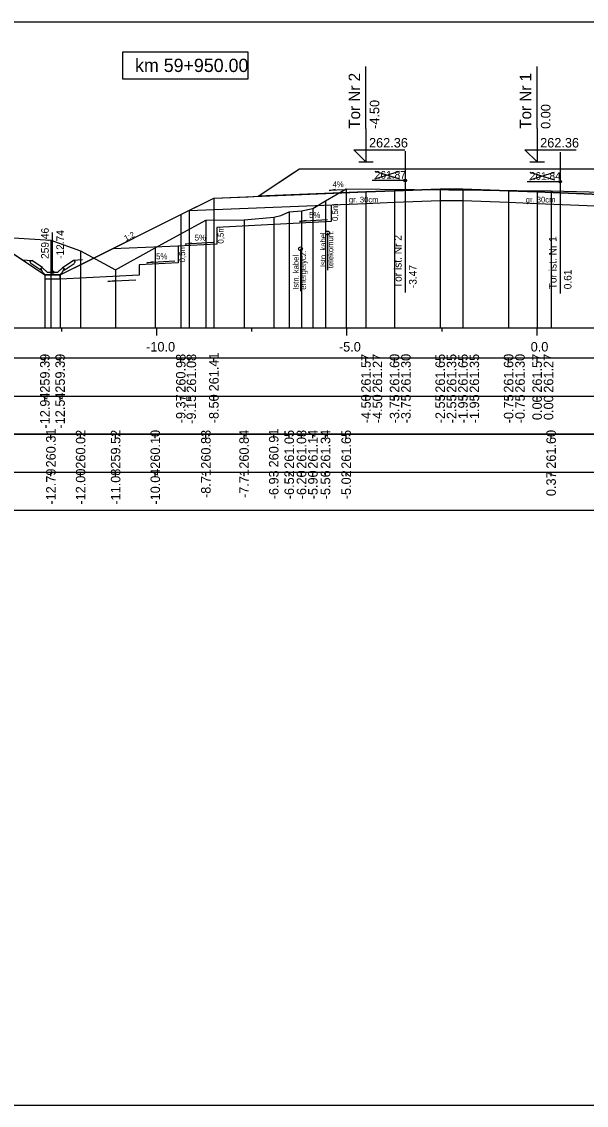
# Model space of a CAD drawing. Extents: x 6516023 to 6560129, y 5513077 to 5529206.
# Drawn here: x 6518027.16 to 6518042.01, y 5514551.66 to 5514580.16 of the extents above; entities that cross this region are included whole.
import ezdxf

# ---------------------------------------------------------------- set-up
doc = ezdxf.new("R2010")
doc.units = 0
for name, color, linetype in [('IR_default', 7, 'Continuous'), ('TOR_PRZEK_P-kable', 7, 'Continuous'), ('TOR_PRZEK_P-komponent', 7, 'Continuous'), ('TOR_PRZEK_P-odwodnienie', 7, 'Continuous'), ('TOR_PRZEK_P-opisy', 7, 'Continuous'), ('TOR_PRZEK_P-schodkowanie+wymiana', 7, 'Continuous'), ('TOR_PRZEK_P-tabelka istniejace', 7, 'Continuous'), ('TOR_PRZEK_P-tabelka projektowane', 7, 'Continuous'), ('TOR_PRZEK_P-teren istniejacy', 7, 'Continuous'), ('TOR_PRZEK_P-tory istniejace', 7, 'Continuous'), ('TOR_PRZEK_P-tory projektowane', 7, 'Continuous'), ('TOR_PRZEK_P-uklad odniesienia', 7, 'Continuous'), ('TOR_PRZEK_P-warstwa ochronna I', 7, 'Continuous'), ('TOR_PRZEK_P-warstwa ochronna II', 7, 'Continuous'), ('TOR_PS_T-skarpy projektowane', 7, 'Continuous'), ('TOR_RAMKI-ramka+tabelka 1', 7, 'Continuous')]:
    doc.layers.add(name, color=color, linetype=linetype)

msp = doc.modelspace()

# ---------------------------------------------------------------- linework, layer by layer
at = {"layer": 'IR_default'}
msp.add_lwpolyline([(6518026.627, 5514574.258), (6518027.771, 5514573.496), (6518027.86, 5514573.496), (6518028.171, 5514573.496), (6518028.882, 5514573.852), (6518031.343, 5514575.082), (6518031.343, 5514575.082), (6518031.343, 5514575.082), (6518032.018, 5514575.42), (6518032.213, 5514575.517), (6518033.117, 5514575.553), (6518033.378, 5514575.564), (6518034.22, 5514576.125), (6518034.463, 5514576.287), (6518037.179, 5514576.287), (6518037.963, 5514576.287), (6518038.739, 5514576.287), (6518038.963, 5514576.287), (6518041.679, 5514576.287), (6518042.463, 5514576.287)], dxfattribs=at)
at = {"layer": 'TOR_PRZEK_P-kable'}
for p, q in [((6518035.205, 5514574.599), (6518035.205, 5514573.625)), ((6518034.491, 5514574.181), (6518034.491, 5514573.071))]:
    msp.add_line(p, q, dxfattribs=at)
for centre in [(6518035.205, 5514574.599), (6518034.491, 5514574.181)]:
    msp.add_circle(centre, 0.05, dxfattribs=at)
at = {"layer": 'TOR_PRZEK_P-komponent'}
msp.add_lwpolyline([(6518034.463, 5514576.287), (6518037.963, 5514576.287), (6518038.963, 5514576.287), (6518042.463, 5514576.287), (6518043.013, 5514576.288), (6518046.513, 5514576.288), (6518047.858, 5514575.391), (6518044.013, 5514575.545), (6518040.713, 5514575.677), (6518039.963, 5514575.707), (6518038.763, 5514575.755), (6518038.163, 5514575.755), (6518036.963, 5514575.707), (6518036.213, 5514575.677), (6518033.378, 5514575.564)], close=True, dxfattribs=at)
at = {"layer": 'TOR_PRZEK_P-odwodnienie'}
for p, q in [((6518027.971, 5514573.566), (6518027.971, 5514574.61)), ((6518027.706, 5514573.692), (6518027.426, 5514573.879)), ((6518028.236, 5514573.692), (6518028.516, 5514573.879)), ((6518027.662, 5514573.625), (6518027.401, 5514573.8)), ((6518027.673, 5514573.642), (6518027.662, 5514573.625)), ((6518027.663, 5514573.661), (6518027.711, 5514573.685)), ((6518027.706, 5514573.692), (6518027.698, 5514573.679)), ((6518027.831, 5514573.566), (6518027.711, 5514573.685)), ((6518028.111, 5514573.566), (6518028.231, 5514573.685)), ((6518028.231, 5514573.685), (6518028.278, 5514573.661)), ((6518028.236, 5514573.692), (6518028.244, 5514573.679)), ((6518028.269, 5514573.642), (6518028.28, 5514573.625)), ((6518028.28, 5514573.625), (6518028.541, 5514573.8)), ((6518027.781, 5514573.496), (6518028.161, 5514573.496)), ((6518027.831, 5514573.566), (6518028.111, 5514573.566))]:
    msp.add_line(p, q, dxfattribs=at)
for points in [[(6518027.179, 5514573.891), (6518027.426, 5514573.879)], [(6518027.376, 5514573.852), (6518027.426, 5514573.879)], [(6518028.762, 5514573.891), (6518028.516, 5514573.879)], [(6518028.566, 5514573.852), (6518028.516, 5514573.879)], [(6518027.376, 5514573.852), (6518027.401, 5514573.8)], [(6518027.698, 5514573.679), (6518027.663, 5514573.661)], [(6518027.711, 5514573.566), (6518027.663, 5514573.661)], [(6518027.663, 5514573.661), (6518027.673, 5514573.642)], [(6518028.231, 5514573.566), (6518028.278, 5514573.661)], [(6518028.244, 5514573.679), (6518028.279, 5514573.661)], [(6518028.279, 5514573.661), (6518028.269, 5514573.642)], [(6518028.566, 5514573.852), (6518028.541, 5514573.8)], [(6518027.781, 5514573.496), (6518027.711, 5514573.566)], [(6518027.771, 5514573.496), (6518027.77, 5514573.497), (6518027.771, 5514573.496), (6518027.77, 5514573.496), (6518027.771, 5514573.496), (6518027.771, 5514573.496), (6518027.771, 5514573.496), (6518027.771, 5514573.497)], [(6518027.77, 5514573.496), (6518027.77, 5514573.496), (6518027.77, 5514573.496), (6518027.77, 5514573.495), (6518027.77, 5514573.496), (6518027.771, 5514573.495), (6518027.77, 5514573.496), (6518027.771, 5514573.496)], [(6518028.171, 5514573.496), (6518027.771, 5514573.496), (6518027.771, 5514573.396), (6518028.171, 5514573.396), (6518028.171, 5514573.496)], [(6518028.161, 5514573.496), (6518028.231, 5514573.566)], [(6518028.171, 5514573.496), (6518028.17, 5514573.497), (6518028.171, 5514573.496), (6518028.17, 5514573.496), (6518028.171, 5514573.496), (6518028.171, 5514573.496), (6518028.171, 5514573.496), (6518028.171, 5514573.497)], [(6518028.17, 5514573.496), (6518028.17, 5514573.496), (6518028.17, 5514573.496), (6518028.17, 5514573.495), (6518028.17, 5514573.496), (6518028.171, 5514573.495), (6518028.17, 5514573.496), (6518028.171, 5514573.496)]]:
    msp.add_lwpolyline(points, dxfattribs=at)
msp.add_circle((6518027.971, 5514573.566), 0.035, dxfattribs=at)
at = {"layer": 'TOR_PRZEK_P-opisy'}
msp.add_lwpolyline([(6518035.659, 5514575.737), (6518035.241, 5514575.718), (6518035.409, 5514575.747)], dxfattribs=at)
at = {"layer": 'TOR_PRZEK_P-schodkowanie+wymiana'}
for p, q in [((6518035.296, 5514575.34), (6518035.296, 5514574.897)), ((6518035.296, 5514574.897), (6518032.288, 5514574.747)), ((6518032.288, 5514574.747), (6518032.288, 5514574.304)), ((6518031.276, 5514574.253), (6518029.554, 5514574.178)), ((6518032.288, 5514574.304), (6518031.265, 5514574.253)), ((6518031.276, 5514574.253), (6518031.276, 5514573.81)), ((6518031.276, 5514573.81), (6518030.253, 5514573.759)), ((6518030.253, 5514573.759), (6518030.253, 5514573.49)), ((6518030.253, 5514573.49), (6518028.171, 5514573.386))]:
    msp.add_line(p, q, dxfattribs=at)
at = {"layer": 'TOR_PRZEK_P-tabelka istniejace'}
for p, q in [((6518027.928, 5514569.206), (6518027.928, 5514569.306)), ((6518028.709, 5514569.206), (6518028.709, 5514569.306)), ((6518029.63, 5514569.206), (6518029.63, 5514569.306)), ((6518030.672, 5514569.206), (6518030.672, 5514569.306)), ((6518032.003, 5514569.206), (6518032.003, 5514569.306)), ((6518033.007, 5514569.206), (6518033.007, 5514569.306)), ((6518033.787, 5514569.206), (6518033.787, 5514569.306)), ((6518034.195, 5514569.206), (6518034.195, 5514569.306)), ((6518034.517, 5514569.206), (6518034.517, 5514569.306)), ((6518034.817, 5514569.206), (6518034.817, 5514569.306)), ((6518035.149, 5514569.206), (6518035.149, 5514569.306)), ((6518035.692, 5514569.206), (6518035.692, 5514569.306)), ((6518041.081, 5514569.206), (6518041.081, 5514569.306)), ((6517999.663, 5514568.306), (6518083.463, 5514568.306)), ((6518027.928, 5514568.206), (6518027.928, 5514568.306)), ((6518028.709, 5514568.206), (6518028.709, 5514568.306)), ((6518029.63, 5514568.206), (6518029.63, 5514568.306)), ((6518030.672, 5514568.206), (6518030.672, 5514568.306)), ((6518032.003, 5514568.206), (6518032.003, 5514568.306)), ((6518033.007, 5514568.206), (6518033.007, 5514568.306)), ((6518033.787, 5514568.206), (6518033.787, 5514568.306)), ((6518034.195, 5514568.206), (6518034.195, 5514568.306)), ((6518034.517, 5514568.206), (6518034.517, 5514568.306)), ((6518034.817, 5514568.206), (6518034.817, 5514568.306)), ((6518035.149, 5514568.206), (6518035.149, 5514568.306)), ((6518035.692, 5514568.206), (6518035.692, 5514568.306)), ((6518041.081, 5514568.206), (6518041.081, 5514568.306))]:
    msp.add_line(p, q, dxfattribs=at)
for points in [[(6518035.692, 5514575.76), (6518035.692, 5514572.306), (6518035.692, 5514572.176), (6518035.692, 5514572.106)], [(6518041.081, 5514575.703), (6518041.081, 5514572.306), (6518041.081, 5514572.176), (6518041.081, 5514572.106)], [(6518035.149, 5514575.446), (6518035.149, 5514572.306), (6518035.149, 5514572.176), (6518035.149, 5514572.106)], [(6518033.787, 5514575.015), (6518033.787, 5514572.306), (6518033.787, 5514572.176), (6518033.787, 5514572.106)], [(6518034.195, 5514575.152), (6518034.195, 5514572.306), (6518034.195, 5514572.176), (6518034.195, 5514572.106)], [(6518034.517, 5514575.183), (6518034.517, 5514572.306), (6518034.517, 5514572.176), (6518034.517, 5514572.106)], [(6518034.817, 5514575.247), (6518034.817, 5514572.306), (6518034.817, 5514572.176), (6518034.817, 5514572.106)], [(6518032.003, 5514574.935), (6518032.003, 5514572.306), (6518032.003, 5514572.176), (6518032.003, 5514572.106)], [(6518033.007, 5514574.948), (6518033.007, 5514572.306), (6518033.007, 5514572.176), (6518033.007, 5514572.106)], [(6518027.928, 5514574.414), (6518027.928, 5514572.306), (6518027.928, 5514572.176), (6518027.928, 5514572.106)], [(6518030.672, 5514574.205), (6518030.672, 5514572.306), (6518030.672, 5514572.176), (6518030.672, 5514572.106)], [(6518028.709, 5514574.125), (6518028.709, 5514572.306), (6518028.709, 5514572.176), (6518028.709, 5514572.106)], [(6518029.63, 5514573.627), (6518029.63, 5514572.306), (6518029.63, 5514572.176), (6518029.63, 5514572.106)]]:
    msp.add_lwpolyline(points, dxfattribs=at)
msp.add_lwpolyline([(6517999.663, 5514569.306), (6517999.663, 5514567.306), (6518083.463, 5514567.306), (6518083.463, 5514569.306)], close=True, dxfattribs=at)
at = {"layer": 'TOR_PRZEK_P-tabelka projektowane'}
for p, q in [((6518027.77, 5514571.206), (6518027.77, 5514571.306)), ((6518028.17, 5514571.206), (6518028.17, 5514571.306)), ((6518031.343, 5514571.206), (6518031.343, 5514571.306)), ((6518031.561, 5514571.206), (6518031.561, 5514571.306)), ((6518032.213, 5514571.206), (6518032.213, 5514571.306)), ((6518036.213, 5514571.206), (6518036.213, 5514571.306)), ((6518036.213, 5514571.206), (6518036.213, 5514571.306)), ((6518036.963, 5514571.206), (6518036.963, 5514571.306)), ((6518036.963, 5514571.206), (6518036.963, 5514571.306)), ((6518038.163, 5514571.206), (6518038.163, 5514571.306)), ((6518038.163, 5514571.206), (6518038.163, 5514571.306)), ((6518038.763, 5514571.206), (6518038.763, 5514571.306)), ((6518038.763, 5514571.206), (6518038.763, 5514571.306)), ((6518039.963, 5514571.206), (6518039.963, 5514571.306)), ((6518039.963, 5514571.206), (6518039.963, 5514571.306)), ((6518040.713, 5514571.206), (6518040.713, 5514571.306)), ((6518040.713, 5514571.206), (6518040.713, 5514571.306)), ((6517999.663, 5514570.306), (6518083.463, 5514570.306)), ((6518027.77, 5514570.206), (6518027.77, 5514570.306)), ((6518028.17, 5514570.206), (6518028.17, 5514570.306)), ((6518031.343, 5514570.206), (6518031.343, 5514570.306)), ((6518031.561, 5514570.206), (6518031.561, 5514570.306)), ((6518032.213, 5514570.206), (6518032.213, 5514570.306)), ((6518036.213, 5514570.206), (6518036.213, 5514570.306)), ((6518036.213, 5514570.206), (6518036.213, 5514570.306)), ((6518036.963, 5514570.206), (6518036.963, 5514570.306)), ((6518036.963, 5514570.206), (6518036.963, 5514570.306)), ((6518038.163, 5514570.206), (6518038.163, 5514570.306)), ((6518038.163, 5514570.206), (6518038.163, 5514570.306)), ((6518038.763, 5514570.206), (6518038.763, 5514570.306)), ((6518038.763, 5514570.206), (6518038.763, 5514570.306)), ((6518039.963, 5514570.206), (6518039.963, 5514570.306)), ((6518039.963, 5514570.206), (6518039.963, 5514570.306)), ((6518040.713, 5514570.206), (6518040.713, 5514570.306)), ((6518040.713, 5514570.206), (6518040.713, 5514570.306))]:
    msp.add_line(p, q, dxfattribs=at)
for points in [[(6518036.213, 5514575.677), (6518036.213, 5514572.306), (6518036.213, 5514572.176), (6518036.213, 5514572.106)], [(6518036.963, 5514575.707), (6518036.963, 5514572.306), (6518036.963, 5514572.176), (6518036.963, 5514572.106)], [(6518038.163, 5514575.755), (6518038.163, 5514572.306), (6518038.163, 5514572.176), (6518038.163, 5514572.106)], [(6518038.763, 5514575.755), (6518038.763, 5514572.306), (6518038.763, 5514572.176), (6518038.763, 5514572.106)], [(6518039.963, 5514575.707), (6518039.963, 5514572.306), (6518039.963, 5514572.176), (6518039.963, 5514572.106)], [(6518040.713, 5514575.677), (6518040.713, 5514572.306), (6518040.713, 5514572.176), (6518040.713, 5514572.106)], [(6518032.213, 5514575.517), (6518032.213, 5514572.306), (6518032.213, 5514572.176), (6518032.213, 5514572.106)], [(6518036.213, 5514575.377), (6518036.213, 5514572.306), (6518036.213, 5514572.176), (6518036.213, 5514572.106)], [(6518036.963, 5514575.407), (6518036.963, 5514572.306), (6518036.963, 5514572.176), (6518036.963, 5514572.106)], [(6518038.163, 5514575.455), (6518038.163, 5514572.306), (6518038.163, 5514572.176), (6518038.163, 5514572.106)], [(6518038.763, 5514575.455), (6518038.763, 5514572.306), (6518038.763, 5514572.176), (6518038.763, 5514572.106)], [(6518039.963, 5514575.407), (6518039.963, 5514572.306), (6518039.963, 5514572.176), (6518039.963, 5514572.106)], [(6518040.713, 5514575.377), (6518040.713, 5514572.306), (6518040.713, 5514572.176), (6518040.713, 5514572.106)], [(6518031.343, 5514575.082), (6518031.343, 5514572.306), (6518031.343, 5514572.176), (6518031.343, 5514572.106)], [(6518031.561, 5514575.191), (6518031.561, 5514572.306), (6518031.561, 5514572.176), (6518031.561, 5514572.106)], [(6518027.77, 5514573.496), (6518027.77, 5514572.306), (6518027.77, 5514572.176), (6518027.77, 5514572.106)], [(6518028.17, 5514573.496), (6518028.17, 5514572.306), (6518028.17, 5514572.176), (6518028.17, 5514572.106)]]:
    msp.add_lwpolyline(points, dxfattribs=at)
msp.add_lwpolyline([(6517999.663, 5514571.306), (6517999.663, 5514569.306), (6518083.463, 5514569.306), (6518083.463, 5514571.306)], close=True, dxfattribs=at)
at = {"layer": 'TOR_PRZEK_P-teren istniejacy'}
msp.add_lwpolyline([(6518026.666, 5514574.488), (6518027.928, 5514574.414), (6518028.709, 5514574.125), (6518029.63, 5514573.627), (6518030.672, 5514574.205), (6518032.003, 5514574.935), (6518033.007, 5514574.948), (6518033.787, 5514575.015), (6518033.975, 5514575.06), (6518034.195, 5514575.152), (6518034.517, 5514575.183), (6518034.817, 5514575.247), (6518035.149, 5514575.446), (6518035.692, 5514575.76), (6518041.081, 5514575.703), (6518047.395, 5514575.541)], dxfattribs=at)
at = {"layer": 'TOR_PRZEK_P-tory istniejace'}
for p, q in [((6518037.243, 5514576.754), (6518037.243, 5514573.033)), ((6518041.318, 5514576.723), (6518041.318, 5514573.003)), ((6518036.444, 5514576.025), (6518037.095, 5514576.228)), ((6518036.444, 5514576.228), (6518037.095, 5514576.025)), ((6518040.518, 5514575.995), (6518041.17, 5514576.198)), ((6518040.518, 5514576.198), (6518041.17, 5514575.995)), ((6518037.244, 5514575.978), (6518036.378, 5514575.978)), ((6518041.318, 5514575.948), (6518040.452, 5514575.948))]:
    msp.add_line(p, q, dxfattribs=at)
for centre in [(6518037.244, 5514575.978), (6518041.318, 5514575.948)]:
    msp.add_circle(centre, 0.035, dxfattribs=at)
at = {"layer": 'TOR_PRZEK_P-tory projektowane'}
for p, q in [((6518036.213, 5514577.345), (6518036.213, 5514578.977)), ((6518040.713, 5514577.345), (6518040.713, 5514578.977)), ((6518036.213, 5514577.345), (6518036.213, 5514576.467)), ((6518040.713, 5514577.345), (6518040.713, 5514576.467)), ((6518036.213, 5514576.467), (6518035.894, 5514576.786)), ((6518035.894, 5514576.786), (6518037.238, 5514576.786)), ((6518040.713, 5514576.467), (6518040.394, 5514576.786)), ((6518040.394, 5514576.786), (6518041.738, 5514576.786)), ((6518036.021, 5514576.467), (6518036.405, 5514576.467)), ((6518040.521, 5514576.467), (6518040.905, 5514576.467))]:
    msp.add_line(p, q, dxfattribs=at)
at = {"layer": 'TOR_PRZEK_P-uklad odniesienia'}
for p, q in [((6518003.463, 5514572.106), (6518083.463, 5514572.106)), ((6518028.213, 5514572.006), (6518028.213, 5514572.106)), ((6518030.713, 5514571.906), (6518030.713, 5514572.106)), ((6518033.213, 5514572.006), (6518033.213, 5514572.106)), ((6518035.713, 5514571.906), (6518035.713, 5514572.106)), ((6518038.213, 5514572.006), (6518038.213, 5514572.106)), ((6518040.713, 5514571.906), (6518040.713, 5514572.106))]:
    msp.add_line(p, q, dxfattribs=at)
msp.add_lwpolyline([(6518033.113, 5514579.357), (6518029.813, 5514579.357), (6518029.813, 5514578.657), (6518033.113, 5514578.657)], close=True, dxfattribs=at)
at = {"layer": 'TOR_PRZEK_P-warstwa ochronna I'}
msp.add_lwpolyline([(6518031.561, 5514575.191), (6518036.213, 5514575.377), (6518036.963, 5514575.407), (6518038.163, 5514575.455), (6518038.763, 5514575.455), (6518039.963, 5514575.407), (6518040.713, 5514575.377), (6518044.013, 5514575.245), (6518044.763, 5514575.215), (6518049.715, 5514575.017)], dxfattribs=at)
at = {"layer": 'TOR_PRZEK_P-warstwa ochronna II'}
msp.add_lwpolyline([(6518026.287, 5514574.485), (6518027.77, 5514573.496), (6518028.17, 5514573.496), (6518031.343, 5514575.082), (6518031.343, 5514575.082), (6518032.213, 5514575.517), (6518036.213, 5514575.677), (6518036.963, 5514575.707), (6518038.163, 5514575.755), (6518038.763, 5514575.755), (6518039.963, 5514575.707), (6518040.713, 5514575.677), (6518044.013, 5514575.545), (6518044.763, 5514575.515), (6518049.063, 5514575.343), (6518049.932, 5514574.908), (6518052.108, 5514573.82), (6518052.508, 5514573.82), (6518053.679, 5514574.601)], dxfattribs=at)
at = {"layer": 'TOR_PS_T-skarpy projektowane'}
for points in [[(6518035.203, 5514574.942), (6518034.468, 5514574.902), (6518034.64, 5514574.933)], [(6518032.195, 5514574.348), (6518031.46, 5514574.309), (6518031.633, 5514574.34)], [(6518031.183, 5514573.855), (6518030.448, 5514573.815), (6518030.62, 5514573.846)], [(6518030.16, 5514573.361), (6518029.425, 5514573.321), (6518029.597, 5514573.352)]]:
    msp.add_lwpolyline(points, dxfattribs=at)
at = {"layer": 'TOR_RAMKI-ramka+tabelka 1'}
msp.add_lwpolyline([(6517997.013, 5514580.156), (6518244.513, 5514580.156), (6518244.513, 5514551.656), (6517997.013, 5514551.656)], close=True, dxfattribs=at)

# ---------------------------------------------------------------- texts
at = {"layer": 'TOR_PRZEK_P-kable'}
for s, height, p in [('Istn. kabel', 0.14999, (6518035.16, 5514573.701)), ('telekomun.', 0.15, (6518035.354, 5514573.673)), ('Istn. kabel', 0.14999, (6518034.445, 5514573.107)), ('energetycz.', 0.14999, (6518034.639, 5514573.107))]:
    msp.add_text(s, height=height, rotation=90.0511, dxfattribs=at).set_placement(p)
at = {"layer": 'TOR_PRZEK_P-odwodnienie'}
for s, p in [('259.46', (6518027.871, 5514573.916)), ('-12.74', (6518028.271, 5514573.916))]:
    msp.add_text(s, height=0.2, rotation=90, dxfattribs=at).set_placement(p)
at = {"layer": 'TOR_PRZEK_P-opisy'}
for s, rotation, p in [('4%', 0.1515, (6518035.336, 5514575.803)), ('1:2', 27.0864, (6518029.9, 5514574.381))]:
    msp.add_text(s, height=0.15, rotation=rotation, dxfattribs=at).set_placement(p)
at = {"layer": 'TOR_PRZEK_P-schodkowanie+wymiana'}
for p in [(6518035.478, 5514574.913), (6518032.471, 5514574.32), (6518031.458, 5514573.826)]:
    msp.add_text('0,5m', height=0.1545, rotation=90, dxfattribs=at).set_placement(p)
at = {"layer": 'TOR_PRZEK_P-tabelka istniejace'}
for s, p in [('260.31', (6518028.053, 5514568.433)), ('260.02', (6518028.834, 5514568.4)), ('259.52', (6518029.755, 5514568.4)), ('260.10', (6518030.797, 5514568.398)), ('260.83', (6518032.128, 5514568.398)), ('260.84', (6518033.132, 5514568.399)), ('260.91', (6518033.912, 5514568.433)), ('261.05', (6518034.32, 5514568.397)), ('261.08', (6518034.642, 5514568.398)), ('261.14', (6518034.942, 5514568.399)), ('261.34', (6518035.274, 5514568.399)), ('261.65', (6518035.817, 5514568.397)), ('261.60', (6518041.206, 5514568.398)), ('-12.79', (6518028.053, 5514567.455)), ('-12.00', (6518028.834, 5514567.455)), ('-11.08', (6518029.755, 5514567.454)), ('-10.04', (6518030.797, 5514567.455)), ('-8.71', (6518032.128, 5514567.629)), ('-7.71', (6518033.132, 5514567.629)), ('-6.93', (6518033.912, 5514567.594)), ('-6.52', (6518034.32, 5514567.596)), ('-6.20', (6518034.642, 5514567.594)), ('-5.90', (6518034.942, 5514567.594)), ('-5.56', (6518035.274, 5514567.594)), ('-5.02', (6518035.817, 5514567.596)), ('0.37', (6518041.206, 5514567.678))]:
    msp.add_text(s, height=0.25, rotation=90, dxfattribs=at).set_placement(p)
at = {"layer": 'TOR_PRZEK_P-tabelka projektowane'}
for s, p in [('259.39', (6518027.895, 5514570.398)), ('259.39', (6518028.295, 5514570.398)), ('260.98', (6518031.468, 5514570.398)), ('261.08', (6518031.747, 5514570.397)), ('261.41', (6518032.338, 5514570.433)), ('261.57', (6518036.338, 5514570.398)), ('261.27', (6518036.638, 5514570.398)), ('261.60', (6518037.088, 5514570.398)), ('261.30', (6518037.388, 5514570.398)), ('261.65', (6518038.288, 5514570.397)), ('261.35', (6518038.588, 5514570.397)), ('261.65', (6518038.888, 5514570.397)), ('261.35', (6518039.188, 5514570.397)), ('261.60', (6518040.088, 5514570.398)), ('261.30', (6518040.388, 5514570.398)), ('261.57', (6518040.838, 5514570.398)), ('261.27', (6518041.138, 5514570.398)), ('-12.94', (6518027.895, 5514569.455)), ('-12.54', (6518028.295, 5514569.455)), ('-9.37', (6518031.468, 5514569.594)), ('-9.15', (6518031.742, 5514569.579)), ('-8.50', (6518032.338, 5514569.594)), ('-4.50', (6518036.338, 5514569.594)), ('-4.50', (6518036.638, 5514569.594)), ('-3.75', (6518037.088, 5514569.593)), ('-3.75', (6518037.388, 5514569.593)), ('-2.55', (6518038.288, 5514569.593)), ('-2.55', (6518038.588, 5514569.593)), ('-1.95', (6518038.888, 5514569.593)), ('-1.95', (6518039.188, 5514569.593)), ('-0.75', (6518040.088, 5514569.593)), ('-0.75', (6518040.388, 5514569.593)), ('0.00', (6518040.838, 5514569.678)), ('0.00', (6518041.138, 5514569.678))]:
    msp.add_text(s, height=0.25, rotation=90, dxfattribs=at).set_placement(p)
at = {"layer": 'TOR_PRZEK_P-tory istniejace'}
for s, p in [('261.87', (6518036.444, 5514576.028)), ('261.84', (6518040.518, 5514575.998))]:
    msp.add_text(s, height=0.2, dxfattribs=at).set_placement(p)
for s, rotation, p in [('Tor ist. Nr 2', 90.0511, (6518037.15, 5514573.148)), ('Tor ist. Nr 1', 90.0511, (6518041.224, 5514573.117)), ('-3.47', 90, (6518037.544, 5514573.148)), ('0.61', 90, (6518041.618, 5514573.118))]:
    msp.add_text(s, height=0.2, rotation=rotation, dxfattribs=at).set_placement(p)
at = {"layer": 'TOR_PRZEK_P-tory projektowane'}
for s, height, p in [('Tor Nr 2', 0.3, (6518036.058, 5514577.339)), ('Tor Nr 1', 0.3, (6518040.558, 5514577.339)), ('-4.50', 0.25, (6518036.563, 5514577.337)), ('0.00', 0.25, (6518041.063, 5514577.337))]:
    msp.add_text(s, height=height, rotation=90, dxfattribs=at).set_placement(p)
for p in [(6518036.293, 5514576.847), (6518040.793, 5514576.847)]:
    msp.add_text('262.36', height=0.25, dxfattribs=at).set_placement(p)
at = {"layer": 'TOR_PRZEK_P-uklad odniesienia'}
for s, height, p in [('km 59+950.00', 0.35, (6518030.141, 5514578.832)), ('-10.0', 0.25, (6518030.432, 5514571.481)), ('-5.0', 0.25, (6518035.502, 5514571.481)), ('0.0', 0.25, (6518040.544, 5514571.481))]:
    msp.add_text(s, height=height, dxfattribs=at).set_placement(p)
at = {"layer": 'TOR_PRZEK_P-warstwa ochronna I'}
for p in [(6518035.763, 5514575.401), (6518040.414, 5514575.401)]:
    msp.add_text('gr. 30cm', height=0.15, dxfattribs=at).set_placement(p)
at = {"layer": 'TOR_PS_T-skarpy projektowane'}
for p in [(6518034.715, 5514574.993), (6518031.707, 5514574.4), (6518030.694, 5514573.906)]:
    msp.add_text('5%', height=0.1545, dxfattribs=at).set_placement(p)

doc.saveas('drawing.dxf')
